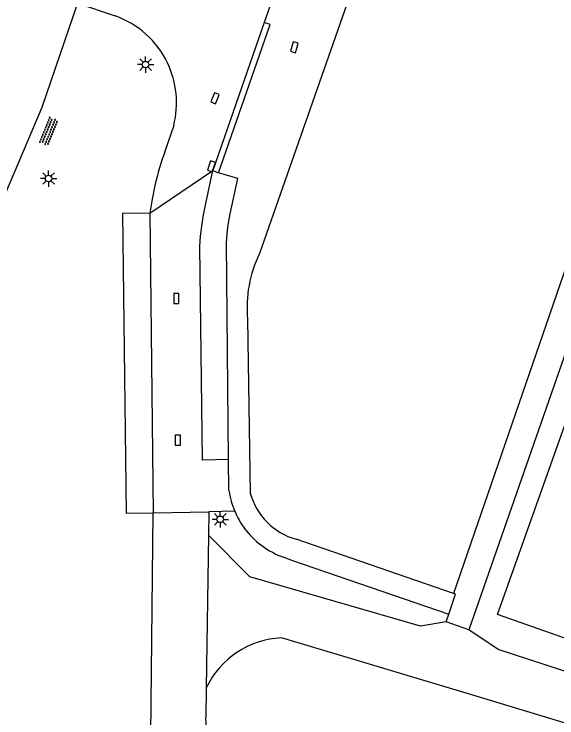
# Model space of a CAD drawing. Extents: x 132999 to 136000, y 398499 to 400501.
# Drawn here: x 134002.3 to 134044, y 399368.5 to 399422.5 of the extents above; entities that cross this region are included whole.
import ezdxf

# ---------------------------------------------------------------- set-up
doc = ezdxf.new("R2010")
doc.units = 0
for name, color, linetype in [('gg-afsc-muur', 7, 'Continuous'), ('gg-bbg-hoofdgebouw', 7, 'Continuous'), ('gg-knt-verharding', 7, 'Continuous'), ('gg-knt-verharding nz', 7, 'Continuous'), ('gt-grn-vlakafsluiter', 7, 'Continuous'), ('gt-grn-weggrens', 7, 'Continuous'), ('gt-symb-kolk', 7, 'Continuous'), ('gt-symb-lichtmast', 7, 'Continuous'), ('gt-symb-overige verharding', 7, 'Continuous')]:
    doc.layers.add(name, color=color, linetype=linetype)

# ---------------------------------------------------------------- blocks, each defined once
blk = doc.blocks.new('gt0-LMAST')
at = {"layer": 'gt-symb-lichtmast'}
for p, q in [((-0.005, 0.246), (-0.005, 0.621)), ((-0.182, 0.173), (-0.447, 0.438)), ((0.172, 0.173), (0.437, 0.438)), ((-0.255, -0.004), (-0.63, -0.004)), ((-0.182, -0.181), (-0.447, -0.446)), ((-0.005, -0.254), (-0.005, -0.629)), ((0.437, -0.446), (0.172, -0.181)), ((0.245, -0.004), (0.62, -0.004))]:
    blk.add_line(p, q, dxfattribs=at)
blk.add_circle((-0.005, -0.004), 0.25, dxfattribs=at)
blk = doc.blocks.new('gt0-OVH')
at = {"layer": 'gt-symb-overige verharding'}
for points in [[(-0.972, 0.298), (-0.967, 0.308), (-0.965, 0.319), (-0.966, 0.33), (-0.971, 0.34), (-0.978, 0.348), (-0.988, 0.353), (-0.999, 0.355), (-1.01, 0.354), (-1.02, 0.349), (-1.028, 0.342), (-1.033, 0.332), (-1.035, 0.321), (-1.034, 0.31), (-1.029, 0.3), (-1.022, 0.292), (-1.012, 0.287), (-1.001, 0.285), (-0.99, 0.286), (-0.98, 0.291)], [(-0.872, 0.106), (-0.867, 0.116), (-0.865, 0.126), (-0.866, 0.137), (-0.871, 0.147), (-0.878, 0.156), (-0.888, 0.161), (-0.899, 0.163), (-0.91, 0.162), (-0.92, 0.157), (-0.928, 0.15), (-0.933, 0.14), (-0.935, 0.129), (-0.934, 0.118), (-0.929, 0.108), (-0.922, 0.1), (-0.912, 0.095), (-0.901, 0.092), (-0.89, 0.094), (-0.88, 0.098)], [(-0.772, 0.298), (-0.767, 0.308), (-0.765, 0.319), (-0.766, 0.33), (-0.771, 0.34), (-0.778, 0.348), (-0.788, 0.353), (-0.799, 0.355), (-0.81, 0.354), (-0.82, 0.349), (-0.828, 0.342), (-0.833, 0.332), (-0.835, 0.321), (-0.834, 0.31), (-0.829, 0.3), (-0.822, 0.292), (-0.812, 0.287), (-0.801, 0.285), (-0.79, 0.286), (-0.78, 0.291)], [(-0.672, 0.106), (-0.667, 0.116), (-0.665, 0.126), (-0.666, 0.137), (-0.671, 0.147), (-0.678, 0.156), (-0.688, 0.161), (-0.699, 0.163), (-0.71, 0.162), (-0.72, 0.157), (-0.728, 0.15), (-0.733, 0.14), (-0.735, 0.129), (-0.734, 0.118), (-0.729, 0.108), (-0.722, 0.1), (-0.712, 0.095), (-0.701, 0.092), (-0.69, 0.094), (-0.68, 0.098)], [(-0.572, 0.298), (-0.567, 0.308), (-0.565, 0.319), (-0.566, 0.33), (-0.571, 0.34), (-0.578, 0.348), (-0.588, 0.353), (-0.599, 0.355), (-0.61, 0.354), (-0.62, 0.349), (-0.628, 0.342), (-0.633, 0.332), (-0.635, 0.321), (-0.634, 0.31), (-0.629, 0.3), (-0.622, 0.292), (-0.612, 0.287), (-0.601, 0.285), (-0.59, 0.286), (-0.58, 0.291)], [(-0.472, 0.106), (-0.467, 0.116), (-0.465, 0.126), (-0.466, 0.137), (-0.471, 0.147), (-0.478, 0.156), (-0.488, 0.161), (-0.499, 0.163), (-0.51, 0.162), (-0.52, 0.157), (-0.528, 0.15), (-0.533, 0.14), (-0.535, 0.129), (-0.534, 0.118), (-0.529, 0.108), (-0.522, 0.1), (-0.512, 0.095), (-0.501, 0.092), (-0.49, 0.094), (-0.48, 0.098)], [(-0.372, 0.298), (-0.367, 0.308), (-0.365, 0.319), (-0.366, 0.33), (-0.371, 0.34), (-0.378, 0.348), (-0.388, 0.353), (-0.399, 0.355), (-0.41, 0.354), (-0.42, 0.349), (-0.428, 0.342), (-0.433, 0.332), (-0.435, 0.321), (-0.434, 0.31), (-0.429, 0.3), (-0.422, 0.292), (-0.412, 0.287), (-0.401, 0.285), (-0.39, 0.286), (-0.38, 0.291)], [(-0.272, 0.106), (-0.267, 0.116), (-0.265, 0.126), (-0.266, 0.137), (-0.271, 0.147), (-0.278, 0.156), (-0.288, 0.161), (-0.299, 0.163), (-0.31, 0.162), (-0.32, 0.157), (-0.328, 0.15), (-0.333, 0.14), (-0.335, 0.129), (-0.334, 0.118), (-0.329, 0.108), (-0.322, 0.1), (-0.312, 0.095), (-0.301, 0.092), (-0.29, 0.094), (-0.28, 0.098)], [(-0.172, 0.298), (-0.167, 0.308), (-0.165, 0.319), (-0.166, 0.33), (-0.171, 0.34), (-0.178, 0.348), (-0.188, 0.353), (-0.199, 0.355), (-0.21, 0.354), (-0.22, 0.349), (-0.228, 0.342), (-0.233, 0.332), (-0.235, 0.321), (-0.234, 0.31), (-0.229, 0.3), (-0.222, 0.292), (-0.212, 0.287), (-0.201, 0.285), (-0.19, 0.286), (-0.18, 0.291)], [(-0.072, 0.106), (-0.067, 0.116), (-0.065, 0.126), (-0.066, 0.137), (-0.071, 0.147), (-0.078, 0.156), (-0.088, 0.161), (-0.099, 0.163), (-0.11, 0.162), (-0.12, 0.157), (-0.128, 0.15), (-0.133, 0.14), (-0.135, 0.129), (-0.134, 0.118), (-0.129, 0.108), (-0.122, 0.1), (-0.112, 0.095), (-0.101, 0.092), (-0.09, 0.094), (-0.08, 0.098)], [(0.028, 0.298), (0.033, 0.308), (0.035, 0.319), (0.034, 0.33), (0.029, 0.34), (0.022, 0.348), (0.012, 0.353), (0.001, 0.355), (-0.01, 0.354), (-0.02, 0.349), (-0.028, 0.342), (-0.033, 0.332), (-0.035, 0.321), (-0.034, 0.31), (-0.029, 0.3), (-0.022, 0.292), (-0.012, 0.287), (-0.001, 0.285), (0.01, 0.286), (0.02, 0.291)], [(0.128, 0.106), (0.133, 0.116), (0.135, 0.126), (0.134, 0.137), (0.129, 0.147), (0.122, 0.156), (0.112, 0.161), (0.101, 0.163), (0.09, 0.162), (0.08, 0.157), (0.072, 0.15), (0.067, 0.14), (0.065, 0.129), (0.066, 0.118), (0.071, 0.108), (0.078, 0.1), (0.088, 0.095), (0.099, 0.092), (0.11, 0.094), (0.12, 0.098)], [(0.228, 0.298), (0.233, 0.308), (0.235, 0.319), (0.234, 0.33), (0.229, 0.34), (0.222, 0.348), (0.212, 0.353), (0.201, 0.355), (0.19, 0.354), (0.18, 0.349), (0.172, 0.342), (0.167, 0.332), (0.165, 0.321), (0.166, 0.31), (0.171, 0.3), (0.178, 0.292), (0.188, 0.287), (0.199, 0.285), (0.21, 0.286), (0.22, 0.291)], [(0.328, 0.106), (0.333, 0.116), (0.335, 0.126), (0.334, 0.137), (0.329, 0.147), (0.322, 0.156), (0.312, 0.161), (0.301, 0.163), (0.29, 0.162), (0.28, 0.157), (0.272, 0.15), (0.267, 0.14), (0.265, 0.129), (0.266, 0.118), (0.271, 0.108), (0.278, 0.1), (0.288, 0.095), (0.299, 0.092), (0.31, 0.094), (0.32, 0.098)], [(0.428, 0.298), (0.433, 0.308), (0.435, 0.319), (0.434, 0.33), (0.429, 0.34), (0.422, 0.348), (0.412, 0.353), (0.401, 0.355), (0.39, 0.354), (0.38, 0.349), (0.372, 0.342), (0.367, 0.332), (0.365, 0.321), (0.366, 0.31), (0.371, 0.3), (0.378, 0.292), (0.388, 0.287), (0.399, 0.285), (0.41, 0.286), (0.42, 0.291)], [(0.528, 0.106), (0.533, 0.116), (0.535, 0.126), (0.534, 0.137), (0.529, 0.147), (0.522, 0.156), (0.512, 0.161), (0.501, 0.163), (0.49, 0.162), (0.48, 0.157), (0.472, 0.15), (0.467, 0.14), (0.465, 0.129), (0.466, 0.118), (0.471, 0.108), (0.478, 0.1), (0.488, 0.095), (0.499, 0.092), (0.51, 0.094), (0.52, 0.098)], [(0.628, 0.298), (0.633, 0.308), (0.635, 0.319), (0.634, 0.33), (0.629, 0.34), (0.622, 0.348), (0.612, 0.353), (0.601, 0.355), (0.59, 0.354), (0.58, 0.349), (0.572, 0.342), (0.567, 0.332), (0.565, 0.321), (0.566, 0.31), (0.571, 0.3), (0.578, 0.292), (0.588, 0.287), (0.599, 0.285), (0.61, 0.286), (0.62, 0.291)], [(0.728, 0.106), (0.733, 0.116), (0.735, 0.126), (0.734, 0.137), (0.729, 0.147), (0.722, 0.156), (0.712, 0.161), (0.701, 0.163), (0.69, 0.162), (0.68, 0.157), (0.672, 0.15), (0.667, 0.14), (0.665, 0.129), (0.666, 0.118), (0.671, 0.108), (0.678, 0.1), (0.688, 0.095), (0.699, 0.092), (0.71, 0.094), (0.72, 0.098)], [(0.828, 0.298), (0.833, 0.308), (0.835, 0.319), (0.834, 0.33), (0.829, 0.34), (0.822, 0.348), (0.812, 0.353), (0.801, 0.355), (0.79, 0.354), (0.78, 0.349), (0.772, 0.342), (0.767, 0.332), (0.765, 0.321), (0.766, 0.31), (0.771, 0.3), (0.778, 0.292), (0.788, 0.287), (0.799, 0.285), (0.81, 0.286), (0.82, 0.291)], [(0.928, 0.106), (0.933, 0.116), (0.935, 0.126), (0.934, 0.137), (0.929, 0.147), (0.922, 0.156), (0.912, 0.161), (0.901, 0.163), (0.89, 0.162), (0.88, 0.157), (0.872, 0.15), (0.867, 0.14), (0.865, 0.129), (0.866, 0.118), (0.871, 0.108), (0.878, 0.1), (0.888, 0.095), (0.899, 0.092), (0.91, 0.094), (0.92, 0.098)], [(1.028, 0.298), (1.033, 0.308), (1.035, 0.319), (1.034, 0.33), (1.029, 0.34), (1.022, 0.348), (1.012, 0.353), (1.001, 0.355), (0.99, 0.354), (0.98, 0.349), (0.972, 0.342), (0.967, 0.332), (0.965, 0.321), (0.966, 0.31), (0.971, 0.3), (0.978, 0.292), (0.988, 0.287), (0.999, 0.285), (1.01, 0.286), (1.02, 0.291)], [(-0.972, -0.142), (-0.967, -0.132), (-0.965, -0.121), (-0.966, -0.11), (-0.971, -0.1), (-0.978, -0.092), (-0.988, -0.087), (-0.999, -0.085), (-1.01, -0.086), (-1.02, -0.091), (-1.028, -0.098), (-1.033, -0.108), (-1.035, -0.119), (-1.034, -0.13), (-1.029, -0.14), (-1.022, -0.148), (-1.012, -0.153), (-1.001, -0.155), (-0.99, -0.154), (-0.98, -0.149)], [(-0.872, -0.334), (-0.867, -0.324), (-0.865, -0.314), (-0.866, -0.303), (-0.871, -0.293), (-0.878, -0.284), (-0.888, -0.279), (-0.899, -0.277), (-0.91, -0.278), (-0.92, -0.283), (-0.928, -0.29), (-0.933, -0.3), (-0.935, -0.311), (-0.934, -0.322), (-0.929, -0.332), (-0.922, -0.34), (-0.912, -0.345), (-0.901, -0.348), (-0.89, -0.346), (-0.88, -0.342)], [(-0.772, -0.142), (-0.767, -0.132), (-0.765, -0.121), (-0.766, -0.11), (-0.771, -0.1), (-0.778, -0.092), (-0.788, -0.087), (-0.799, -0.085), (-0.81, -0.086), (-0.82, -0.091), (-0.828, -0.098), (-0.833, -0.108), (-0.835, -0.119), (-0.834, -0.13), (-0.829, -0.14), (-0.822, -0.148), (-0.812, -0.153), (-0.801, -0.155), (-0.79, -0.154), (-0.78, -0.149)], [(-0.672, -0.334), (-0.667, -0.324), (-0.665, -0.314), (-0.666, -0.303), (-0.671, -0.293), (-0.678, -0.284), (-0.688, -0.279), (-0.699, -0.277), (-0.71, -0.278), (-0.72, -0.283), (-0.728, -0.29), (-0.733, -0.3), (-0.735, -0.311), (-0.734, -0.322), (-0.729, -0.332), (-0.722, -0.34), (-0.712, -0.345), (-0.701, -0.348), (-0.69, -0.346), (-0.68, -0.342)], [(-0.572, -0.142), (-0.567, -0.132), (-0.565, -0.121), (-0.566, -0.11), (-0.571, -0.1), (-0.578, -0.092), (-0.588, -0.087), (-0.599, -0.085), (-0.61, -0.086), (-0.62, -0.091), (-0.628, -0.098), (-0.633, -0.108), (-0.635, -0.119), (-0.634, -0.13), (-0.629, -0.14), (-0.622, -0.148), (-0.612, -0.153), (-0.601, -0.155), (-0.59, -0.154), (-0.58, -0.149)], [(-0.472, -0.334), (-0.467, -0.324), (-0.465, -0.314), (-0.466, -0.303), (-0.471, -0.293), (-0.478, -0.284), (-0.488, -0.279), (-0.499, -0.277), (-0.51, -0.278), (-0.52, -0.283), (-0.528, -0.29), (-0.533, -0.3), (-0.535, -0.311), (-0.534, -0.322), (-0.529, -0.332), (-0.522, -0.34), (-0.512, -0.345), (-0.501, -0.348), (-0.49, -0.346), (-0.48, -0.342)], [(-0.372, -0.142), (-0.367, -0.132), (-0.365, -0.121), (-0.366, -0.11), (-0.371, -0.1), (-0.378, -0.092), (-0.388, -0.087), (-0.399, -0.085), (-0.41, -0.086), (-0.42, -0.091), (-0.428, -0.098), (-0.433, -0.108), (-0.435, -0.119), (-0.434, -0.13), (-0.429, -0.14), (-0.422, -0.148), (-0.412, -0.153), (-0.401, -0.155), (-0.39, -0.154), (-0.38, -0.149)], [(-0.272, -0.334), (-0.267, -0.324), (-0.265, -0.314), (-0.266, -0.303), (-0.271, -0.293), (-0.278, -0.284), (-0.288, -0.279), (-0.299, -0.277), (-0.31, -0.278), (-0.32, -0.283), (-0.328, -0.29), (-0.333, -0.3), (-0.335, -0.311), (-0.334, -0.322), (-0.329, -0.332), (-0.322, -0.34), (-0.312, -0.345), (-0.301, -0.348), (-0.29, -0.346), (-0.28, -0.342)], [(-0.172, -0.142), (-0.167, -0.132), (-0.165, -0.121), (-0.166, -0.11), (-0.171, -0.1), (-0.178, -0.092), (-0.188, -0.087), (-0.199, -0.085), (-0.21, -0.086), (-0.22, -0.091), (-0.228, -0.098), (-0.233, -0.108), (-0.235, -0.119), (-0.234, -0.13), (-0.229, -0.14), (-0.222, -0.148), (-0.212, -0.153), (-0.201, -0.155), (-0.19, -0.154), (-0.18, -0.149)], [(-0.072, -0.334), (-0.067, -0.324), (-0.065, -0.314), (-0.066, -0.303), (-0.071, -0.293), (-0.078, -0.284), (-0.088, -0.279), (-0.099, -0.277), (-0.11, -0.278), (-0.12, -0.283), (-0.128, -0.29), (-0.133, -0.3), (-0.135, -0.311), (-0.134, -0.322), (-0.129, -0.332), (-0.122, -0.34), (-0.112, -0.345), (-0.101, -0.348), (-0.09, -0.346), (-0.08, -0.342)], [(0.028, -0.142), (0.033, -0.132), (0.035, -0.121), (0.034, -0.11), (0.029, -0.1), (0.022, -0.092), (0.012, -0.087), (0.001, -0.085), (-0.01, -0.086), (-0.02, -0.091), (-0.028, -0.098), (-0.033, -0.108), (-0.035, -0.119), (-0.034, -0.13), (-0.029, -0.14), (-0.022, -0.148), (-0.012, -0.153), (-0.001, -0.155), (0.01, -0.154), (0.02, -0.149)], [(0.128, -0.334), (0.133, -0.324), (0.135, -0.314), (0.134, -0.303), (0.129, -0.293), (0.122, -0.284), (0.112, -0.279), (0.101, -0.277), (0.09, -0.278), (0.08, -0.283), (0.072, -0.29), (0.067, -0.3), (0.065, -0.311), (0.066, -0.322), (0.071, -0.332), (0.078, -0.34), (0.088, -0.345), (0.099, -0.348), (0.11, -0.346), (0.12, -0.342)], [(0.228, -0.142), (0.233, -0.132), (0.235, -0.121), (0.234, -0.11), (0.229, -0.1), (0.222, -0.092), (0.212, -0.087), (0.201, -0.085), (0.19, -0.086), (0.18, -0.091), (0.172, -0.098), (0.167, -0.108), (0.165, -0.119), (0.166, -0.13), (0.171, -0.14), (0.178, -0.148), (0.188, -0.153), (0.199, -0.155), (0.21, -0.154), (0.22, -0.149)], [(0.328, -0.334), (0.333, -0.324), (0.335, -0.314), (0.334, -0.303), (0.329, -0.293), (0.322, -0.284), (0.312, -0.279), (0.301, -0.277), (0.29, -0.278), (0.28, -0.283), (0.272, -0.29), (0.267, -0.3), (0.265, -0.311), (0.266, -0.322), (0.271, -0.332), (0.278, -0.34), (0.288, -0.345), (0.299, -0.348), (0.31, -0.346), (0.32, -0.342)], [(0.428, -0.142), (0.433, -0.132), (0.435, -0.121), (0.434, -0.11), (0.429, -0.1), (0.422, -0.092), (0.412, -0.087), (0.401, -0.085), (0.39, -0.086), (0.38, -0.091), (0.372, -0.098), (0.367, -0.108), (0.365, -0.119), (0.366, -0.13), (0.371, -0.14), (0.378, -0.148), (0.388, -0.153), (0.399, -0.155), (0.41, -0.154), (0.42, -0.149)], [(0.528, -0.334), (0.533, -0.324), (0.535, -0.314), (0.534, -0.303), (0.529, -0.293), (0.522, -0.284), (0.512, -0.279), (0.501, -0.277), (0.49, -0.278), (0.48, -0.283), (0.472, -0.29), (0.467, -0.3), (0.465, -0.311), (0.466, -0.322), (0.471, -0.332), (0.478, -0.34), (0.488, -0.345), (0.499, -0.348), (0.51, -0.346), (0.52, -0.342)], [(0.628, -0.142), (0.633, -0.132), (0.635, -0.121), (0.634, -0.11), (0.629, -0.1), (0.622, -0.092), (0.612, -0.087), (0.601, -0.085), (0.59, -0.086), (0.58, -0.091), (0.572, -0.098), (0.567, -0.108), (0.565, -0.119), (0.566, -0.13), (0.571, -0.14), (0.578, -0.148), (0.588, -0.153), (0.599, -0.155), (0.61, -0.154), (0.62, -0.149)], [(0.728, -0.334), (0.733, -0.324), (0.735, -0.314), (0.734, -0.303), (0.729, -0.293), (0.722, -0.284), (0.712, -0.279), (0.701, -0.277), (0.69, -0.278), (0.68, -0.283), (0.672, -0.29), (0.667, -0.3), (0.665, -0.311), (0.666, -0.322), (0.671, -0.332), (0.678, -0.34), (0.688, -0.345), (0.699, -0.348), (0.71, -0.346), (0.72, -0.342)], [(0.828, -0.142), (0.833, -0.132), (0.835, -0.121), (0.834, -0.11), (0.829, -0.1), (0.822, -0.092), (0.812, -0.087), (0.801, -0.085), (0.79, -0.086), (0.78, -0.091), (0.772, -0.098), (0.767, -0.108), (0.765, -0.119), (0.766, -0.13), (0.771, -0.14), (0.778, -0.148), (0.788, -0.153), (0.799, -0.155), (0.81, -0.154), (0.82, -0.149)], [(0.928, -0.334), (0.933, -0.324), (0.935, -0.314), (0.934, -0.303), (0.929, -0.293), (0.922, -0.284), (0.912, -0.279), (0.901, -0.277), (0.89, -0.278), (0.88, -0.283), (0.872, -0.29), (0.867, -0.3), (0.865, -0.311), (0.866, -0.322), (0.871, -0.332), (0.878, -0.34), (0.888, -0.345), (0.899, -0.348), (0.91, -0.346), (0.92, -0.342)], [(1.028, -0.142), (1.033, -0.132), (1.035, -0.121), (1.034, -0.11), (1.029, -0.1), (1.022, -0.092), (1.012, -0.087), (1.001, -0.085), (0.99, -0.086), (0.98, -0.091), (0.972, -0.098), (0.967, -0.108), (0.965, -0.119), (0.966, -0.13), (0.971, -0.14), (0.978, -0.148), (0.988, -0.153), (0.999, -0.155), (1.01, -0.154), (1.02, -0.149)]]:
    blk.add_lwpolyline(points, close=True, dxfattribs=at)
blk = doc.blocks.new('gt0-KOLK')
at = {"layer": 'gt-symb-kolk'}
blk.add_lwpolyline([(0, 0), (0.375, 0), (0.375, 0.4), (-0.375, 0.4), (-0.375, 0), (0, 0)], dxfattribs=at)

msp = doc.modelspace()

# ---------------------------------------------------------------- linework, layer by layer
at = {"layer": 'gg-afsc-muur'}
for p, q in [((134021.525, 399421.806), (134017.573, 399410.468)), ((134017.573, 399410.468), (134018.031, 399410.302))]:
    msp.add_line(p, q, dxfattribs=at)
msp.add_lwpolyline([(134018.031, 399410.302), (134021.983, 399421.662), (134021.525, 399421.806)], dxfattribs=at)
at = {"layer": 'gg-bbg-hoofdgebouw'}
for p, q in [((134028.697, 399425.586), (134021.169, 399404.113)), ((134046.382, 399408.113), (134036.048, 399378.062)), ((134020.253, 399399.092), (134020.458, 399385.756)), ((134036.048, 399378.062), (134023.962, 399382.223))]:
    msp.add_line(p, q, dxfattribs=at)
msp.add_lwpolyline([(134007.2, 399423.288), (134004.464, 399415.295), (134000.518, 399406.026)], dxfattribs=at)
for centre, radius, start, end in [((134029.45, 399400.008), 9.242, 153.6329, 185.6892), ((134025.324, 399387.078), 5.042, 195.198, 254.3298)]:
    msp.add_arc(centre, radius, start, end, dxfattribs=at)
at = {"layer": 'gg-knt-verharding'}
for p, q in [((134022.153, 399423.648), (134021.525, 399421.806)), ((134007.2, 399423.288), (134010.102, 399422.314)), ((134014.587, 399413.922), (134013.941, 399411.998)), ((134018.821, 399385.964), (134018.796, 399388.325)), ((134012.834, 399367.023), (134013.018, 399384.237)), ((134017.269, 399384.33), (134017.243, 399382.523)), ((134019.268, 399384.361), (134017.269, 399384.33)), ((134017.243, 399382.523), (134017.079, 399370.844)), ((134023.024, 399380.836), (134023.691, 399380.598)), ((134023.691, 399380.598), (134035.668, 399376.475)), ((134035.465, 399375.887), (134035.668, 399376.475)), ((134037.223, 399375.274), (134035.465, 399375.887)), ((134017.079, 399370.844), (134017.046, 399368.53))]:
    msp.add_line(p, q, dxfattribs=at)
for points in [[(134018.796, 399388.325), (134018.623, 399404.938), (134018.681, 399405.619), (134018.764, 399406.298), (134018.905, 399407.14), (134019.512, 399409.865), (134018.031, 399410.302)], [(134013.145, 399409.315), (134012.929, 399408.263), (134012.764, 399407.202)], [(134012.764, 399407.202), (134010.66, 399407.168), (134010.951, 399384.221), (134013.018, 399384.237)], [(134049.52, 399404.826), (134047.739, 399405.437), (134037.223, 399375.274)], [(134078.978, 399362.544), (134039.422, 399376.448), (134049.52, 399404.826)], [(134035.465, 399375.887), (134033.508, 399375.556), (134020.425, 399379.342), (134017.243, 399382.523)], [(134035.668, 399376.475), (134036.197, 399378.011), (134036.048, 399378.062)], [(134078.458, 399361.065), (134039.457, 399373.776), (134037.223, 399375.274)], [(134077.451, 399358.203), (134037.778, 399370.208), (134022.847, 399374.656)]]:
    msp.add_lwpolyline(points, dxfattribs=at)
for centre, radius, start, end in [((134007.742, 399415.661), 7.059, 25.6619, 70.4698), ((134007.743, 399415.656), 7.06, 345.7794, 25.6985), ((134034.941, 399404.308), 22.363, 159.8879, 167.0627), ((134025.141, 399386.862), 6.383, 188.0911, 203.0714), ((134025.143, 399386.859), 6.384, 203.0397, 216.3347), ((134025.137, 399386.848), 6.373, 216.2833, 250.6346), ((134023.149, 399367.93), 6.733, 92.5678, 154.3527), ((134000.298, 399367.022), 16.816, 322.0941, 5.1452)]:
    msp.add_arc(centre, radius, start, end, dxfattribs=at)
at = {"layer": 'gg-knt-verharding nz'}
msp.add_line((134012.764, 399407.202), (134013.018, 399384.237), dxfattribs=at)
msp.add_lwpolyline([(134018.796, 399388.325), (134016.783, 399388.278), (134016.587, 399404.668), (134016.649, 399405.44), (134016.737, 399406.209), (134016.871, 399407.081), (134017.039, 399407.947), (134017.573, 399410.468)], dxfattribs=at)
at = {"layer": 'gt-grn-vlakafsluiter'}
msp.add_line((134012.764, 399407.202), (134017.573, 399410.468), dxfattribs=at)
at = {"layer": 'gt-grn-weggrens'}
msp.add_line((134013.018, 399384.237), (134017.269, 399384.33), dxfattribs=at)

# ---------------------------------------------------------------- block references
at = {"layer": 'gt-symb-kolk'}
for p, rotation in [((134024.037, 399419.854), 74.03354273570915), ((134017.941, 399415.936), 67.81344734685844), ((134017.661, 399410.722), 71.90700482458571), ((134014.587, 399400.66), -90.00000000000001), ((134014.709, 399389.807), -90.00000000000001)]:
    msp.add_blockref('gt0-KOLK', p, dxfattribs=dict(at, rotation=rotation))
at = {"layer": 'gt-symb-lichtmast'}
for p in [(134012.433, 399418.586), (134004.999, 399409.859), (134018.158, 399383.749)]:
    msp.add_blockref('gt0-LMAST', p, dxfattribs=at)
at = {"layer": 'gt-symb-overige verharding', "rotation": 67.79435666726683}
msp.add_blockref('gt0-OVH', (134004.998, 399413.467), dxfattribs=at)

doc.saveas('drawing.dxf')
